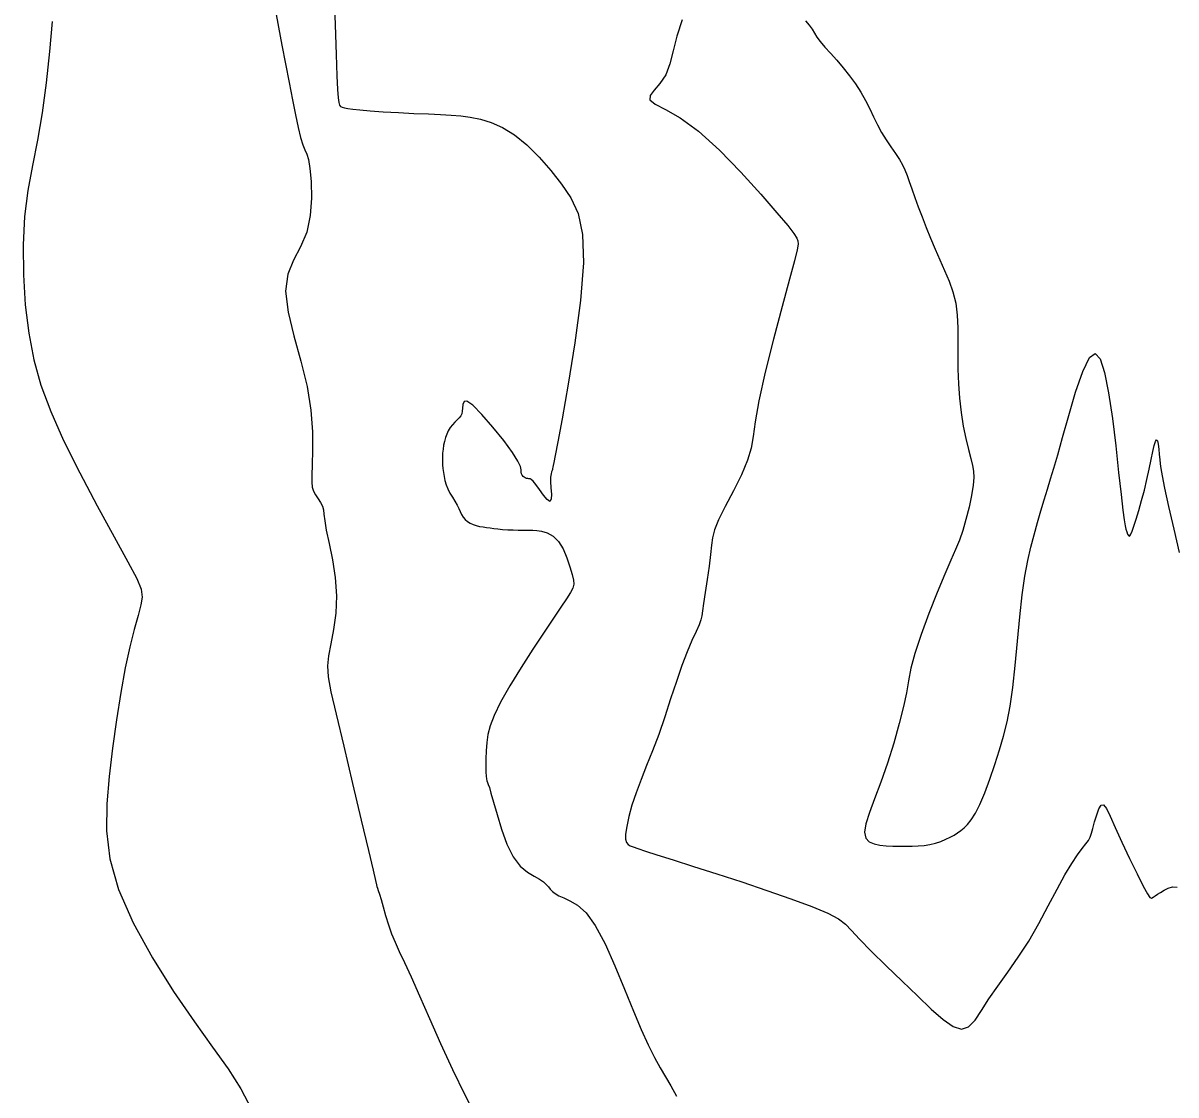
# Model space of a CAD drawing. Extents: x 2566142 to 2571431, y 418755 to 421584.
# Drawn here: x 2570280 to 2570603.5, y 420960.2 to 421260.9 of the extents above; entities that cross this region are included whole.
import ezdxf

# ---------------------------------------------------------------- set-up
doc = ezdxf.new("R2010")
doc.units = 0
doc.layers.add('Contour_ADS_Major', color=7, linetype='Continuous')
doc.layers.add('Contour_ADS_Minor', color=7, linetype='Continuous')

msp = doc.modelspace()

# ---------------------------------------------------------------- linework, layer by layer
at = {"layer": 'Contour_ADS_Major'}
for points in [[(2570350.85, 421264.35), (2570351.7, 421259.73), (2570352.67, 421254.75), (2570353.7, 421249.49), (2570354.72, 421244.27), (2570355.67, 421239.41), (2570356.51, 421235.18), (2570357.25, 421231.66), (2570357.92, 421228.85), (2570358.52, 421226.78), (2570359.09, 421225.37), (2570359.61, 421224.16), (2570360.09, 421222.6), (2570360.52, 421220.15), (2570360.87, 421216.43), (2570360.97, 421211.82), (2570360.62, 421206.9), (2570359.62, 421202.22), (2570357.92, 421198.18), (2570355.96, 421194.42), (2570354.36, 421190.44), (2570353.7, 421185.7), (2570354.38, 421179.84), (2570356.01, 421173.14), (2570357.99, 421166.03), (2570359.73, 421158.95), (2570360.78, 421152.28), (2570361.22, 421146.27), (2570361.26, 421141.11), (2570361.14, 421137.01), (2570361.03, 421134.07), (2570361.02, 421132.07), (2570361.17, 421130.68), (2570361.52, 421129.58)], [(2570361.52, 421129.58), (2570362.11, 421128.51), (2570362.82, 421127.43), (2570363.51, 421126.37), (2570364.04, 421125.35), (2570364.32, 421124.34), (2570364.47, 421123.09), (2570364.68, 421121.28), (2570365.12, 421118.62), (2570365.9, 421114.89), (2570366.82, 421110.34), (2570367.61, 421105.33), (2570367.99, 421100.22), (2570367.77, 421095.31), (2570367.14, 421090.78), (2570366.36, 421086.75), (2570365.71, 421083.35), (2570365.44, 421080.53), (2570365.65, 421077.51), (2570366.43, 421073.32), (2570367.89, 421067), (2570370.01, 421058.01), (2570372.49, 421047.55), (2570374.93, 421037.25), (2570376.94, 421028.76), (2570378.22, 421023.28), (2570378.9, 421020.36), (2570379.18, 421019.11), (2570379.31, 421018.64), (2570379.46, 421018.21), (2570379.7, 421017.55), (2570380.03, 421016.54), (2570380.48, 421015.05), (2570381.07, 421013), (2570381.77, 421010.56), (2570382.57, 421007.95), (2570383.45, 421005.39), (2570384.42, 421003), (2570385.56, 421000.46), (2570387.01, 420997.37), (2570388.88, 420993.29), (2570391.26, 420987.95), (2570394.07, 420981.59), (2570397.2, 420974.59), (2570400.55, 420967.35), (2570404.02, 420960.19), (2570407.55, 420953.33)]]:
    msp.add_lwpolyline(points, dxfattribs=at)
at = {"layer": 'Contour_ADS_Minor'}
for points in [[(2570367.25, 421270.46), (2570367.57, 421260.46), (2570367.86, 421252.11), (2570368.09, 421246.14), (2570368.27, 421242.27), (2570368.43, 421239.96), (2570368.6, 421238.66), (2570368.8, 421237.91), (2570369.09, 421237.5), (2570369.54, 421237.3), (2570370.19, 421237.16), (2570371.14, 421236.99), (2570372.54, 421236.78), (2570374.57, 421236.54), (2570377.39, 421236.28), (2570381.09, 421236.03), (2570385.34, 421235.8), (2570389.71, 421235.59), (2570393.77, 421235.41), (2570397.2, 421235.26), (2570400.14, 421235.09), (2570402.83, 421234.86), (2570405.49, 421234.5), (2570408.33, 421233.94), (2570411.37, 421233.04), (2570414.57, 421231.64), (2570417.92, 421229.56), (2570421.36, 421226.73), (2570424.8, 421223.31), (2570428.09, 421219.56), (2570431.12, 421215.73), (2570433.75, 421211.9), (2570435.78, 421207.46), (2570437.02, 421201.62), (2570437.27, 421193.62), (2570436.44, 421183.05), (2570434.86, 421171.16), (2570433, 421159.57), (2570431.28, 421149.91), (2570430.07, 421143.38), (2570429.33, 421139.58), (2570428.93, 421137.67), (2570428.74, 421136.81)], [(2570288.16, 421261.35), (2570287.43, 421252.94), (2570286.54, 421244.17), (2570285.44, 421235.71), (2570284.1, 421228.06), (2570282.69, 421220.96), (2570281.41, 421213.98), (2570280.48, 421206.65), (2570280.04, 421198.67), (2570280.12, 421190.29), (2570280.66, 421181.9), (2570281.65, 421173.87), (2570283.07, 421166.45), (2570285.07, 421159.29), (2570287.79, 421151.91), (2570291.4, 421143.81), (2570295.93, 421134.75), (2570300.87, 421125.43), (2570305.59, 421116.8), (2570309.43, 421109.8), (2570311.92, 421105.08), (2570313.18, 421102.05), (2570313.48, 421099.87), (2570313.11, 421097.67), (2570312.32, 421094.7), (2570311.25, 421090.79), (2570310, 421085.9), (2570308.7, 421079.98), (2570307.43, 421073.05), (2570306.24, 421065.42), (2570305.17, 421057.45), (2570304.23, 421049.52), (2570303.52, 421041.87), (2570303.42, 421034.28)], [(2570464.91, 421261.86), (2570463.47, 421257.25), (2570462.45, 421253.1), (2570461.52, 421249.47), (2570460.34, 421246.43), (2570458.73, 421244), (2570457.09, 421242.1), (2570455.97, 421240.58), (2570455.93, 421239.34), (2570457.4, 421238.17), (2570460.3, 421236.65), (2570464.41, 421234.29), (2570469.54, 421230.59), (2570475.39, 421225.3), (2570481.43, 421219.11), (2570487.02, 421212.94), (2570491.56, 421207.71), (2570494.58, 421204.11), (2570496.31, 421201.9), (2570497.12, 421200.61), (2570497.41, 421199.78), (2570497.46, 421198.89), (2570497.2, 421197.28), (2570496.47, 421194.24), (2570495.11, 421189.07), (2570493.04, 421181.4), (2570490.62, 421172.25), (2570488.27, 421162.98), (2570486.43, 421154.92), (2570485.4, 421149.08), (2570484.84, 421144.94), (2570484.31, 421141.63), (2570483.32, 421138.26), (2570481.56, 421134.18), (2570479.33, 421129.69), (2570477.05, 421125.3), (2570475.18, 421121.52), (2570474.03, 421118.71), (2570473.45, 421116.51), (2570473.17, 421114.4), (2570472.92, 421111.86)], [(2570499.58, 421261.57), (2570500.62, 421260.31), (2570501.4, 421259.2), (2570502.05, 421258.13), (2570502.74, 421257), (2570503.67, 421255.72), (2570504.98, 421254.19), (2570506.58, 421252.43), (2570508.35, 421250.48), (2570510.17, 421248.38), (2570511.92, 421246.16), (2570513.57, 421243.87), (2570515.08, 421241.53), (2570516.42, 421239.19), (2570517.6, 421236.87), (2570518.68, 421234.59), (2570519.75, 421232.37), (2570520.9, 421230.21), (2570522.19, 421228.14), (2570523.53, 421226.16), (2570524.81, 421224.33), (2570525.92, 421222.66), (2570526.77, 421221.16), (2570527.44, 421219.71), (2570528.04, 421218.19), (2570528.65, 421216.44), (2570529.38, 421214.37), (2570530.23, 421211.99), (2570531.19, 421209.37), (2570532.25, 421206.55), (2570533.39, 421203.6), (2570534.61, 421200.56), (2570535.89, 421197.49), (2570537.21, 421194.45), (2570538.56, 421191.47), (2570539.83, 421188.5), (2570540.92, 421185.47), (2570541.71, 421182.31), (2570542.15, 421178.97), (2570542.3, 421175.44), (2570542.3, 421171.72), (2570542.27, 421167.84), (2570542.31, 421163.81), (2570542.45, 421159.71), (2570542.74, 421155.63), (2570543.19, 421151.65), (2570543.81, 421147.86), (2570544.54, 421144.38), (2570545.27, 421141.32), (2570545.92, 421138.79), (2570546.42, 421136.83), (2570546.72, 421135.16), (2570546.79, 421133.42), (2570546.59, 421131.24), (2570546.12, 421128.38), (2570545.43, 421125.07), (2570544.58, 421121.67), (2570543.67, 421118.51), (2570542.72, 421115.81), (2570541.65, 421113.2), (2570540.33, 421110.18), (2570538.63, 421106.26)], [(2570538.63, 421106.26), (2570536.5, 421101.12), (2570534.18, 421095.25), (2570531.99, 421089.34), (2570530.23, 421084.06), (2570529.11, 421079.88), (2570528.43, 421076.4), (2570527.86, 421073.03), (2570527.09, 421069.16), (2570525.88, 421064.35), (2570524.3, 421058.9), (2570522.52, 421053.27), (2570520.68, 421047.93), (2570518.96, 421043.28), (2570517.51, 421039.38), (2570516.51, 421036.24), (2570516.12, 421033.87), (2570516.46, 421032.23), (2570517.41, 421031.18), (2570518.79, 421030.59), (2570520.45, 421030.27), (2570522.22, 421030.1), (2570524.06, 421030.02), (2570525.9, 421030), (2570527.73, 421030), (2570529.49, 421030.01), (2570531.2, 421030.04), (2570532.86, 421030.16), (2570534.47, 421030.4), (2570536.03, 421030.8), (2570537.52, 421031.32), (2570538.91, 421031.9), (2570540.16, 421032.5), (2570541.25, 421033.08), (2570542.22, 421033.68), (2570543.14, 421034.34), (2570544.06, 421035.12), (2570545.02, 421036.09), (2570546.07, 421037.4), (2570547.21, 421039.22), (2570548.46, 421041.71), (2570549.84, 421044.97), (2570551.28, 421048.79), (2570552.69, 421052.88), (2570554, 421056.97), (2570555.14, 421060.88), (2570556.12, 421064.85), (2570556.97, 421069.26), (2570557.72, 421074.47), (2570558.39, 421080.69), (2570559.03, 421087.49), (2570559.67, 421094.3), (2570560.34, 421100.54), (2570561.09, 421105.78), (2570561.91, 421110.14), (2570562.78, 421113.91), (2570563.7, 421117.37), (2570564.65, 421120.75), (2570565.61, 421124.03), (2570566.55, 421127.19), (2570567.46, 421130.17), (2570568.33, 421133), (2570569.25, 421136.05), (2570570.33, 421139.78), (2570571.69, 421144.63), (2570573.4, 421150.79), (2570575.33, 421157.37), (2570577.32, 421163.2), (2570579.2, 421167.12), (2570580.84, 421168.24), (2570582.25, 421166.68), (2570583.48, 421162.85), (2570584.6, 421157.13), (2570585.64, 421150), (2570586.59, 421142.28), (2570587.41, 421134.86), (2570588.08, 421128.63), (2570588.58, 421124.28), (2570588.95, 421121.53), (2570589.22, 421119.89), (2570589.45, 421118.9), (2570589.68, 421118.13), (2570589.9, 421117.53), (2570590.13, 421117.13), (2570590.36, 421116.96), (2570590.59, 421117.07), (2570590.87, 421117.52), (2570591.22, 421118.4), (2570591.7, 421119.8), (2570592.33, 421121.76), (2570593.07, 421124.19), (2570593.85, 421126.95), (2570594.62, 421129.9), (2570595.32, 421132.9), (2570595.96, 421135.79), (2570596.52, 421138.43), (2570597, 421140.67), (2570597.4, 421142.38), (2570597.74, 421143.49), (2570598.03, 421143.95), (2570598.27, 421143.71)], [(2570428.74, 421136.81), (2570428.65, 421136.3), (2570428.6, 421135.94), (2570428.56, 421135.66), (2570428.47, 421135.36), (2570428.32, 421134.99), (2570428.16, 421134.41), (2570428.03, 421133.54), (2570428.02, 421132.26), (2570428.13, 421130.54), (2570428.26, 421128.75), (2570428.22, 421127.33), (2570427.87, 421126.71), (2570427.09, 421127.2), (2570426.04, 421128.47), (2570424.9, 421130.06), (2570423.89, 421131.5), (2570423.14, 421132.42), (2570422.63, 421132.89), (2570422.27, 421133.05), (2570421.96, 421133.08), (2570421.64, 421133.11), (2570421.3, 421133.17), (2570420.95, 421133.28), (2570420.62, 421133.47), (2570420.31, 421133.73), (2570420.05, 421134.07), (2570419.86, 421134.48), (2570419.78, 421134.96), (2570419.77, 421135.55), (2570419.58, 421136.47), (2570418.88, 421138), (2570417.38, 421140.39), (2570414.89, 421143.77), (2570411.83, 421147.58), (2570408.75, 421151.13), (2570406.19, 421153.7), (2570404.58, 421154.8), (2570403.76, 421154.7), (2570403.45, 421153.9), (2570403.37, 421152.87), (2570403.28, 421152.01), (2570403.11, 421151.32), (2570402.82, 421150.74), (2570402.4, 421150.18), (2570401.84, 421149.58), (2570401.17, 421148.92), (2570400.49, 421148.2), (2570399.85, 421147.4), (2570399.32, 421146.54), (2570398.89, 421145.6), (2570398.54, 421144.6), (2570398.26, 421143.56), (2570398.04, 421142.47), (2570397.87, 421141.35), (2570397.75, 421140.23), (2570397.69, 421139.12), (2570397.69, 421138.04), (2570397.75, 421136.97), (2570397.85, 421135.9), (2570397.98, 421134.81), (2570398.15, 421133.7), (2570398.39, 421132.56), (2570398.72, 421131.39), (2570399.18, 421130.22), (2570399.79, 421129.03), (2570400.48, 421127.87), (2570401.18, 421126.75), (2570401.79, 421125.69), (2570402.27, 421124.73), (2570402.66, 421123.85), (2570403.03, 421123.05), (2570403.47, 421122.33), (2570404.03, 421121.67), (2570404.71, 421121.1), (2570405.48, 421120.6), (2570406.31, 421120.21), (2570407.2, 421119.92), (2570408.13, 421119.7), (2570409.09, 421119.54), (2570410.07, 421119.4), (2570411.07, 421119.25), (2570412.12, 421119.11), (2570413.27, 421118.98), (2570414.56, 421118.86), (2570416.01, 421118.77), (2570417.51, 421118.7), (2570418.96, 421118.66), (2570420.23, 421118.65), (2570421.25, 421118.67), (2570422.14, 421118.68), (2570423.05, 421118.66), (2570424.14, 421118.57), (2570425.52, 421118.35), (2570427.1, 421117.87), (2570428.72, 421116.97), (2570430.25, 421115.49), (2570431.57, 421113.37), (2570432.64, 421110.88), (2570433.48, 421108.37), (2570434.09, 421106.2)], [(2570598.27, 421143.71), (2570598.48, 421142.78), (2570598.66, 421141.39), (2570598.8, 421139.85), (2570598.92, 421138.43), (2570599.02, 421137.27), (2570599.21, 421135.95), (2570599.6, 421133.86), (2570600.32, 421130.41), (2570601.44, 421125.24), (2570602.85, 421118.94), (2570604.39, 421112.33)], [(2570472.92, 421111.86), (2570472.49, 421108.54), (2570471.93, 421104.79), (2570471.37, 421101.13), (2570470.92, 421098.08), (2570470.65, 421095.99), (2570470.45, 421094.59), (2570470.18, 421093.45), (2570469.68, 421092.12), (2570468.84, 421090.24), (2570467.71, 421087.72), (2570466.35, 421084.54), (2570464.87, 421080.69), (2570463.32, 421076.19), (2570461.71, 421071.28), (2570460.07, 421066.23), (2570458.38, 421061.32), (2570456.66, 421056.77), (2570454.98, 421052.58), (2570453.41, 421048.67), (2570452.02, 421044.98), (2570450.88, 421041.48), (2570450, 421038.28), (2570449.4, 421035.53), (2570449.09, 421033.37), (2570449.07, 421031.91), (2570449.31, 421030.99), (2570449.76, 421030.45), (2570450.4, 421030.1), (2570451.23, 421029.75), (2570452.53, 421029.29), (2570454.63, 421028.61), (2570457.87, 421027.58), (2570462.46, 421026.14), (2570468.17, 421024.32), (2570474.68, 421022.23), (2570481.65, 421019.95), (2570488.71, 421017.57), (2570495.42, 421015.22), (2570501.3, 421013.04), (2570505.86, 421011.15), (2570508.83, 421009.6), (2570510.78, 421008.12), (2570512.49, 421006.33), (2570514.71, 421003.86), (2570518.02, 421000.48), (2570522.16, 420996.44), (2570526.64, 420992.13), (2570531, 420987.95), (2570534.85, 420984.25), (2570538.15, 420981.32), (2570540.96, 420979.37), (2570543.32, 420978.66), (2570545.31, 420979.33), (2570547.12, 420981.18), (2570548.95, 420983.88), (2570551.03, 420987.15), (2570553.5, 420990.72), (2570556.28, 420994.59), (2570559.22, 420998.79), (2570562.17, 421003.35), (2570565.01, 421008.25), (2570567.67, 421013.21), (2570570.13, 421017.9), (2570572.34, 421021.96), (2570574.26, 421025.15), (2570575.9, 421027.54), (2570577.22, 421029.3), (2570578.23, 421030.6), (2570578.93, 421031.61), (2570579.41, 421032.53), (2570579.79, 421033.58), (2570580.18, 421034.96), (2570580.67, 421036.78), (2570581.25, 421038.75), (2570581.88, 421040.46), (2570582.53, 421041.5), (2570583.19, 421041.54), (2570583.97, 421040.52), (2570585.01, 421038.42), (2570586.44, 421035.25), (2570588.34, 421031.12), (2570590.48, 421026.56), (2570592.56, 421022.22), (2570594.3, 421018.74), (2570595.47, 421016.6), (2570596.19, 421015.62), (2570596.67, 421015.42), (2570597.1, 421015.66), (2570597.65, 421016.04), (2570598.35, 421016.49), (2570599.19, 421017.01), (2570600.17, 421017.59), (2570601.28, 421018.18), (2570602.5, 421018.56), (2570603.81, 421018.43)], [(2570434.09, 421106.2), (2570434.46, 421104.63), (2570434.54, 421103.46), (2570434.28, 421102.39), (2570433.62, 421101.12), (2570432.51, 421099.38), (2570430.93, 421097.02), (2570428.83, 421093.94), (2570426.2, 421090.03), (2570423.08, 421085.27), (2570419.77, 421080.07), (2570416.62, 421074.93), (2570414.01, 421070.34), (2570412.19, 421066.67), (2570411.08, 421063.76), (2570410.46, 421061.32), (2570410.15, 421059.05), (2570409.96, 421056.74), (2570409.87, 421054.47), (2570409.85, 421052.42), (2570409.88, 421050.76), (2570409.95, 421049.6), (2570410.05, 421048.84), (2570410.19, 421048.32), (2570410.36, 421047.87), (2570410.56, 421047.32), (2570410.86, 421046.4), (2570411.32, 421044.84), (2570412.02, 421042.37), (2570413.01, 421038.86), (2570414.28, 421034.73), (2570415.81, 421030.58), (2570417.57, 421026.99), (2570419.53, 421024.41), (2570421.53, 421022.68), (2570423.39, 421021.54), (2570424.94, 421020.71), (2570426.06, 421019.96), (2570426.84, 421019.23), (2570427.41, 421018.54), (2570427.94, 421017.89), (2570428.54, 421017.29), (2570429.31, 421016.69), (2570430.34, 421016.09), (2570431.71, 421015.45), (2570433.47, 421014.68), (2570435.59, 421013.41), (2570437.98, 421011.23), (2570440.59, 421007.7), (2570443.34, 421002.58), (2570446.11, 420996.4), (2570448.8, 420989.88), (2570451.29, 420983.72), (2570453.49, 420978.5), (2570455.44, 420974.2), (2570457.18, 420970.67), (2570458.77, 420967.75), (2570460.28, 420965.25), (2570461.77, 420962.75), (2570463.33, 420959.81)], [(2570303.42, 421034.28), (2570304.37, 421026.38), (2570306.79, 421017.83), (2570310.95, 421008.43), (2570316.35, 420998.68), (2570322.29, 420989.22), (2570328.1, 420980.7), (2570333.22, 420973.57), (2570337.56, 420967.49), (2570341.17, 420961.87), (2570344.1, 420956.18)]]:
    msp.add_lwpolyline(points, dxfattribs=at)

doc.saveas('drawing.dxf')
